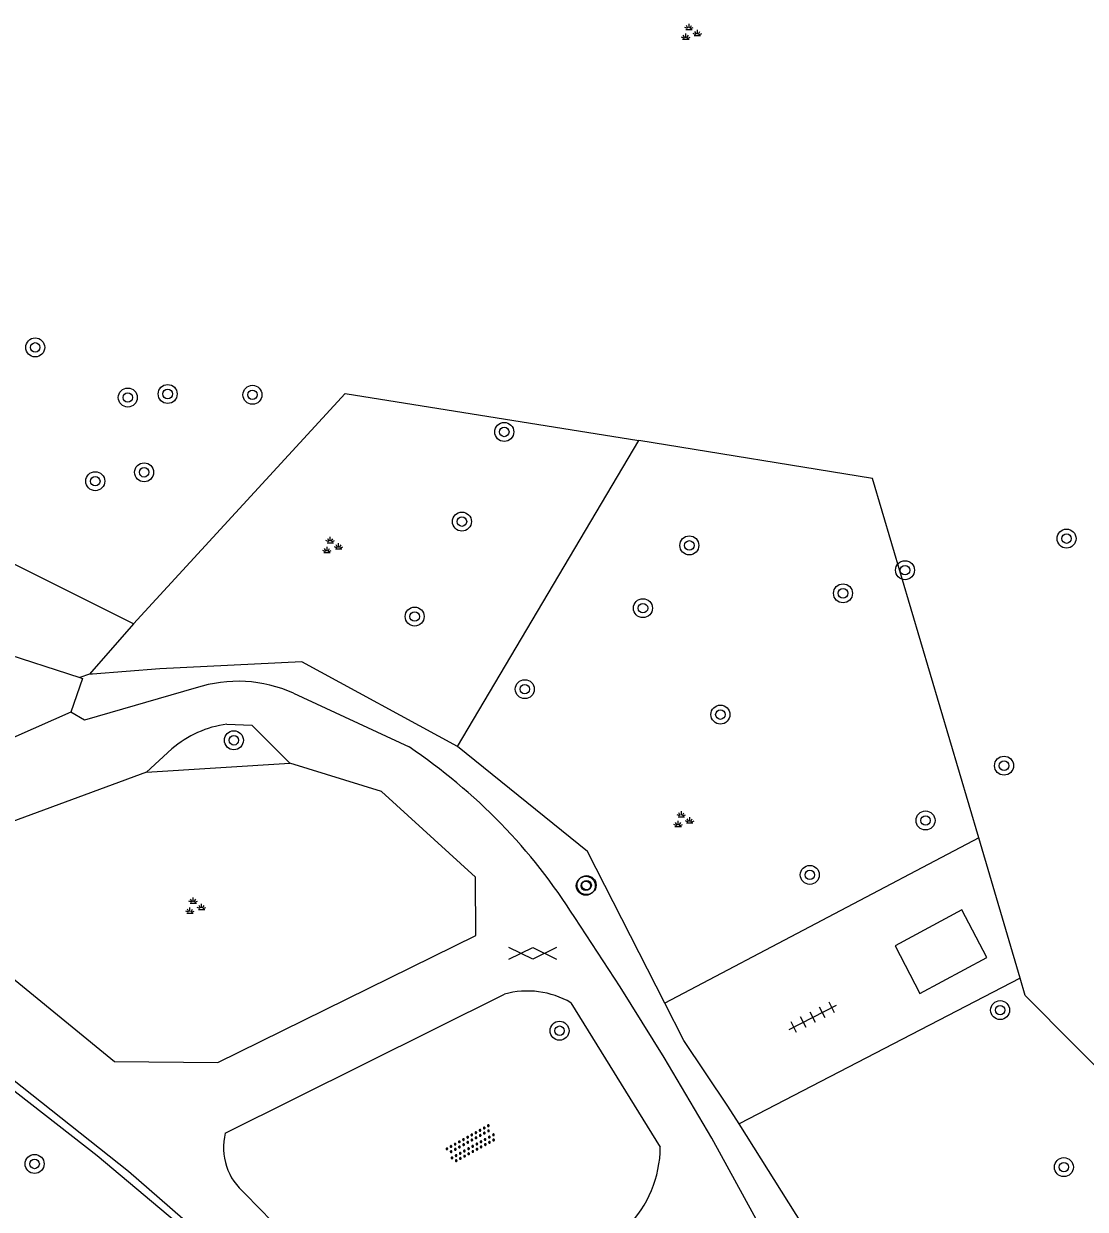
# Model space of a CAD drawing. Extents: x 128999 to 131010, y 395498 to 399007.
# Drawn here: x 130860.48 to 130905.18, y 398178.49 to 398228.43 of the extents above; entities that cross this region are included whole.
import ezdxf

# ---------------------------------------------------------------- set-up
doc = ezdxf.new("R2010")
doc.units = 0
for name, color, linetype in [('gg-afsc-hekwerk', 7, 'Continuous'), ('gg-bbg-overig bouwwerk', 7, 'Continuous'), ('gg-knt-verharding', 7, 'Continuous'), ('gt-symb-boom', 7, 'Continuous'), ('gt-symb-gesloten verharding', 7, 'Continuous'), ('gt-symb-groenvak', 7, 'Continuous'), ('gt-symb-overige verharding', 7, 'Continuous'), ('gt-symb-tegel verharding', 7, 'Continuous')]:
    doc.layers.add(name, color=color, linetype=linetype)

# ---------------------------------------------------------------- blocks, each defined once
blk = doc.blocks.new('gt0-GRVAK')
at = {"layer": 'gt-symb-groenvak'}
for p, q in [((-0.11, 0.189), (-0.228, 0.24)), ((-0.182, 0.153), (0.088, 0.153)), ((-0.091, 0.211), (-0.156, 0.322)), ((-0.047, 0.214), (-0.047, 0.393)), ((-0.004, 0.211), (0.061, 0.322)), ((0.015, 0.189), (0.133, 0.24)), ((0.262, -0.052), (0.197, 0.059)), ((0.305, -0.049), (0.305, 0.13)), ((0.349, -0.052), (0.414, 0.059)), ((-0.245, -0.228), (-0.363, -0.177)), ((-0.318, -0.264), (-0.047, -0.264)), ((-0.226, -0.206), (-0.291, -0.095)), ((-0.183, -0.203), (-0.183, -0.024)), ((-0.139, -0.206), (-0.074, -0.095)), ((-0.12, -0.228), (-0.002, -0.177)), ((0.243, -0.074), (0.125, -0.023)), ((0.17, -0.11), (0.441, -0.11)), ((0.368, -0.074), (0.486, -0.023))]:
    blk.add_line(p, q, dxfattribs=at)
blk = doc.blocks.new('gt0-BOOM')
at = {"layer": 'gt-symb-boom'}
for radius in [0.4, 0.2]:
    blk.add_circle((0, 0), radius, dxfattribs=at)
blk = doc.blocks.new('gt0-TEG1')
at = {"layer": 'gt-symb-tegel verharding'}
for p, q in [((-1.125, 0), (1.125, 0)), ((-0.9, -0.25), (-0.9, 0.25)), ((-0.45, -0.25), (-0.45, 0.25)), ((0, -0.25), (0, 0.25)), ((0.45, -0.25), (0.45, 0.25)), ((0.9, -0.25), (0.9, 0.25))]:
    blk.add_line(p, q, dxfattribs=at)
blk = doc.blocks.new('gt0-OVH')
at = {"layer": 'gt-symb-overige verharding'}
for points in [[(-0.972, 0.298), (-0.967, 0.308), (-0.965, 0.319), (-0.966, 0.33), (-0.971, 0.34), (-0.978, 0.348), (-0.988, 0.353), (-0.999, 0.355), (-1.01, 0.354), (-1.02, 0.349), (-1.028, 0.342), (-1.033, 0.332), (-1.035, 0.321), (-1.034, 0.31), (-1.029, 0.3), (-1.022, 0.292), (-1.012, 0.287), (-1.001, 0.285), (-0.99, 0.286), (-0.98, 0.291)], [(-0.872, 0.106), (-0.867, 0.116), (-0.865, 0.126), (-0.866, 0.137), (-0.871, 0.147), (-0.878, 0.156), (-0.888, 0.161), (-0.899, 0.163), (-0.91, 0.162), (-0.92, 0.157), (-0.928, 0.15), (-0.933, 0.14), (-0.935, 0.129), (-0.934, 0.118), (-0.929, 0.108), (-0.922, 0.1), (-0.912, 0.095), (-0.901, 0.092), (-0.89, 0.094), (-0.88, 0.098)], [(-0.772, 0.298), (-0.767, 0.308), (-0.765, 0.319), (-0.766, 0.33), (-0.771, 0.34), (-0.778, 0.348), (-0.788, 0.353), (-0.799, 0.355), (-0.81, 0.354), (-0.82, 0.349), (-0.828, 0.342), (-0.833, 0.332), (-0.835, 0.321), (-0.834, 0.31), (-0.829, 0.3), (-0.822, 0.292), (-0.812, 0.287), (-0.801, 0.285), (-0.79, 0.286), (-0.78, 0.291)], [(-0.672, 0.106), (-0.667, 0.116), (-0.665, 0.126), (-0.666, 0.137), (-0.671, 0.147), (-0.678, 0.156), (-0.688, 0.161), (-0.699, 0.163), (-0.71, 0.162), (-0.72, 0.157), (-0.728, 0.15), (-0.733, 0.14), (-0.735, 0.129), (-0.734, 0.118), (-0.729, 0.108), (-0.722, 0.1), (-0.712, 0.095), (-0.701, 0.092), (-0.69, 0.094), (-0.68, 0.098)], [(-0.572, 0.298), (-0.567, 0.308), (-0.565, 0.319), (-0.566, 0.33), (-0.571, 0.34), (-0.578, 0.348), (-0.588, 0.353), (-0.599, 0.355), (-0.61, 0.354), (-0.62, 0.349), (-0.628, 0.342), (-0.633, 0.332), (-0.635, 0.321), (-0.634, 0.31), (-0.629, 0.3), (-0.622, 0.292), (-0.612, 0.287), (-0.601, 0.285), (-0.59, 0.286), (-0.58, 0.291)], [(-0.472, 0.106), (-0.467, 0.116), (-0.465, 0.126), (-0.466, 0.137), (-0.471, 0.147), (-0.478, 0.156), (-0.488, 0.161), (-0.499, 0.163), (-0.51, 0.162), (-0.52, 0.157), (-0.528, 0.15), (-0.533, 0.14), (-0.535, 0.129), (-0.534, 0.118), (-0.529, 0.108), (-0.522, 0.1), (-0.512, 0.095), (-0.501, 0.092), (-0.49, 0.094), (-0.48, 0.098)], [(-0.372, 0.298), (-0.367, 0.308), (-0.365, 0.319), (-0.366, 0.33), (-0.371, 0.34), (-0.378, 0.348), (-0.388, 0.353), (-0.399, 0.355), (-0.41, 0.354), (-0.42, 0.349), (-0.428, 0.342), (-0.433, 0.332), (-0.435, 0.321), (-0.434, 0.31), (-0.429, 0.3), (-0.422, 0.292), (-0.412, 0.287), (-0.401, 0.285), (-0.39, 0.286), (-0.38, 0.291)], [(-0.272, 0.106), (-0.267, 0.116), (-0.265, 0.126), (-0.266, 0.137), (-0.271, 0.147), (-0.278, 0.156), (-0.288, 0.161), (-0.299, 0.163), (-0.31, 0.162), (-0.32, 0.157), (-0.328, 0.15), (-0.333, 0.14), (-0.335, 0.129), (-0.334, 0.118), (-0.329, 0.108), (-0.322, 0.1), (-0.312, 0.095), (-0.301, 0.092), (-0.29, 0.094), (-0.28, 0.098)], [(-0.172, 0.298), (-0.167, 0.308), (-0.165, 0.319), (-0.166, 0.33), (-0.171, 0.34), (-0.178, 0.348), (-0.188, 0.353), (-0.199, 0.355), (-0.21, 0.354), (-0.22, 0.349), (-0.228, 0.342), (-0.233, 0.332), (-0.235, 0.321), (-0.234, 0.31), (-0.229, 0.3), (-0.222, 0.292), (-0.212, 0.287), (-0.201, 0.285), (-0.19, 0.286), (-0.18, 0.291)], [(-0.072, 0.106), (-0.067, 0.116), (-0.065, 0.126), (-0.066, 0.137), (-0.071, 0.147), (-0.078, 0.156), (-0.088, 0.161), (-0.099, 0.163), (-0.11, 0.162), (-0.12, 0.157), (-0.128, 0.15), (-0.133, 0.14), (-0.135, 0.129), (-0.134, 0.118), (-0.129, 0.108), (-0.122, 0.1), (-0.112, 0.095), (-0.101, 0.092), (-0.09, 0.094), (-0.08, 0.098)], [(0.028, 0.298), (0.033, 0.308), (0.035, 0.319), (0.034, 0.33), (0.029, 0.34), (0.022, 0.348), (0.012, 0.353), (0.001, 0.355), (-0.01, 0.354), (-0.02, 0.349), (-0.028, 0.342), (-0.033, 0.332), (-0.035, 0.321), (-0.034, 0.31), (-0.029, 0.3), (-0.022, 0.292), (-0.012, 0.287), (-0.001, 0.285), (0.01, 0.286), (0.02, 0.291)], [(0.128, 0.106), (0.133, 0.116), (0.135, 0.126), (0.134, 0.137), (0.129, 0.147), (0.122, 0.156), (0.112, 0.161), (0.101, 0.163), (0.09, 0.162), (0.08, 0.157), (0.072, 0.15), (0.067, 0.14), (0.065, 0.129), (0.066, 0.118), (0.071, 0.108), (0.078, 0.1), (0.088, 0.095), (0.099, 0.092), (0.11, 0.094), (0.12, 0.098)], [(0.228, 0.298), (0.233, 0.308), (0.235, 0.319), (0.234, 0.33), (0.229, 0.34), (0.222, 0.348), (0.212, 0.353), (0.201, 0.355), (0.19, 0.354), (0.18, 0.349), (0.172, 0.342), (0.167, 0.332), (0.165, 0.321), (0.166, 0.31), (0.171, 0.3), (0.178, 0.292), (0.188, 0.287), (0.199, 0.285), (0.21, 0.286), (0.22, 0.291)], [(0.328, 0.106), (0.333, 0.116), (0.335, 0.126), (0.334, 0.137), (0.329, 0.147), (0.322, 0.156), (0.312, 0.161), (0.301, 0.163), (0.29, 0.162), (0.28, 0.157), (0.272, 0.15), (0.267, 0.14), (0.265, 0.129), (0.266, 0.118), (0.271, 0.108), (0.278, 0.1), (0.288, 0.095), (0.299, 0.092), (0.31, 0.094), (0.32, 0.098)], [(0.428, 0.298), (0.433, 0.308), (0.435, 0.319), (0.434, 0.33), (0.429, 0.34), (0.422, 0.348), (0.412, 0.353), (0.401, 0.355), (0.39, 0.354), (0.38, 0.349), (0.372, 0.342), (0.367, 0.332), (0.365, 0.321), (0.366, 0.31), (0.371, 0.3), (0.378, 0.292), (0.388, 0.287), (0.399, 0.285), (0.41, 0.286), (0.42, 0.291)], [(0.528, 0.106), (0.533, 0.116), (0.535, 0.126), (0.534, 0.137), (0.529, 0.147), (0.522, 0.156), (0.512, 0.161), (0.501, 0.163), (0.49, 0.162), (0.48, 0.157), (0.472, 0.15), (0.467, 0.14), (0.465, 0.129), (0.466, 0.118), (0.471, 0.108), (0.478, 0.1), (0.488, 0.095), (0.499, 0.092), (0.51, 0.094), (0.52, 0.098)], [(0.628, 0.298), (0.633, 0.308), (0.635, 0.319), (0.634, 0.33), (0.629, 0.34), (0.622, 0.348), (0.612, 0.353), (0.601, 0.355), (0.59, 0.354), (0.58, 0.349), (0.572, 0.342), (0.567, 0.332), (0.565, 0.321), (0.566, 0.31), (0.571, 0.3), (0.578, 0.292), (0.588, 0.287), (0.599, 0.285), (0.61, 0.286), (0.62, 0.291)], [(0.728, 0.106), (0.733, 0.116), (0.735, 0.126), (0.734, 0.137), (0.729, 0.147), (0.722, 0.156), (0.712, 0.161), (0.701, 0.163), (0.69, 0.162), (0.68, 0.157), (0.672, 0.15), (0.667, 0.14), (0.665, 0.129), (0.666, 0.118), (0.671, 0.108), (0.678, 0.1), (0.688, 0.095), (0.699, 0.092), (0.71, 0.094), (0.72, 0.098)], [(0.828, 0.298), (0.833, 0.308), (0.835, 0.319), (0.834, 0.33), (0.829, 0.34), (0.822, 0.348), (0.812, 0.353), (0.801, 0.355), (0.79, 0.354), (0.78, 0.349), (0.772, 0.342), (0.767, 0.332), (0.765, 0.321), (0.766, 0.31), (0.771, 0.3), (0.778, 0.292), (0.788, 0.287), (0.799, 0.285), (0.81, 0.286), (0.82, 0.291)], [(0.928, 0.106), (0.933, 0.116), (0.935, 0.126), (0.934, 0.137), (0.929, 0.147), (0.922, 0.156), (0.912, 0.161), (0.901, 0.163), (0.89, 0.162), (0.88, 0.157), (0.872, 0.15), (0.867, 0.14), (0.865, 0.129), (0.866, 0.118), (0.871, 0.108), (0.878, 0.1), (0.888, 0.095), (0.899, 0.092), (0.91, 0.094), (0.92, 0.098)], [(1.028, 0.298), (1.033, 0.308), (1.035, 0.319), (1.034, 0.33), (1.029, 0.34), (1.022, 0.348), (1.012, 0.353), (1.001, 0.355), (0.99, 0.354), (0.98, 0.349), (0.972, 0.342), (0.967, 0.332), (0.965, 0.321), (0.966, 0.31), (0.971, 0.3), (0.978, 0.292), (0.988, 0.287), (0.999, 0.285), (1.01, 0.286), (1.02, 0.291)], [(-0.972, -0.142), (-0.967, -0.132), (-0.965, -0.121), (-0.966, -0.11), (-0.971, -0.1), (-0.978, -0.092), (-0.988, -0.087), (-0.999, -0.085), (-1.01, -0.086), (-1.02, -0.091), (-1.028, -0.098), (-1.033, -0.108), (-1.035, -0.119), (-1.034, -0.13), (-1.029, -0.14), (-1.022, -0.148), (-1.012, -0.153), (-1.001, -0.155), (-0.99, -0.154), (-0.98, -0.149)], [(-0.872, -0.334), (-0.867, -0.324), (-0.865, -0.314), (-0.866, -0.303), (-0.871, -0.293), (-0.878, -0.284), (-0.888, -0.279), (-0.899, -0.277), (-0.91, -0.278), (-0.92, -0.283), (-0.928, -0.29), (-0.933, -0.3), (-0.935, -0.311), (-0.934, -0.322), (-0.929, -0.332), (-0.922, -0.34), (-0.912, -0.345), (-0.901, -0.348), (-0.89, -0.346), (-0.88, -0.342)], [(-0.772, -0.142), (-0.767, -0.132), (-0.765, -0.121), (-0.766, -0.11), (-0.771, -0.1), (-0.778, -0.092), (-0.788, -0.087), (-0.799, -0.085), (-0.81, -0.086), (-0.82, -0.091), (-0.828, -0.098), (-0.833, -0.108), (-0.835, -0.119), (-0.834, -0.13), (-0.829, -0.14), (-0.822, -0.148), (-0.812, -0.153), (-0.801, -0.155), (-0.79, -0.154), (-0.78, -0.149)], [(-0.672, -0.334), (-0.667, -0.324), (-0.665, -0.314), (-0.666, -0.303), (-0.671, -0.293), (-0.678, -0.284), (-0.688, -0.279), (-0.699, -0.277), (-0.71, -0.278), (-0.72, -0.283), (-0.728, -0.29), (-0.733, -0.3), (-0.735, -0.311), (-0.734, -0.322), (-0.729, -0.332), (-0.722, -0.34), (-0.712, -0.345), (-0.701, -0.348), (-0.69, -0.346), (-0.68, -0.342)], [(-0.572, -0.142), (-0.567, -0.132), (-0.565, -0.121), (-0.566, -0.11), (-0.571, -0.1), (-0.578, -0.092), (-0.588, -0.087), (-0.599, -0.085), (-0.61, -0.086), (-0.62, -0.091), (-0.628, -0.098), (-0.633, -0.108), (-0.635, -0.119), (-0.634, -0.13), (-0.629, -0.14), (-0.622, -0.148), (-0.612, -0.153), (-0.601, -0.155), (-0.59, -0.154), (-0.58, -0.149)], [(-0.472, -0.334), (-0.467, -0.324), (-0.465, -0.314), (-0.466, -0.303), (-0.471, -0.293), (-0.478, -0.284), (-0.488, -0.279), (-0.499, -0.277), (-0.51, -0.278), (-0.52, -0.283), (-0.528, -0.29), (-0.533, -0.3), (-0.535, -0.311), (-0.534, -0.322), (-0.529, -0.332), (-0.522, -0.34), (-0.512, -0.345), (-0.501, -0.348), (-0.49, -0.346), (-0.48, -0.342)], [(-0.372, -0.142), (-0.367, -0.132), (-0.365, -0.121), (-0.366, -0.11), (-0.371, -0.1), (-0.378, -0.092), (-0.388, -0.087), (-0.399, -0.085), (-0.41, -0.086), (-0.42, -0.091), (-0.428, -0.098), (-0.433, -0.108), (-0.435, -0.119), (-0.434, -0.13), (-0.429, -0.14), (-0.422, -0.148), (-0.412, -0.153), (-0.401, -0.155), (-0.39, -0.154), (-0.38, -0.149)], [(-0.272, -0.334), (-0.267, -0.324), (-0.265, -0.314), (-0.266, -0.303), (-0.271, -0.293), (-0.278, -0.284), (-0.288, -0.279), (-0.299, -0.277), (-0.31, -0.278), (-0.32, -0.283), (-0.328, -0.29), (-0.333, -0.3), (-0.335, -0.311), (-0.334, -0.322), (-0.329, -0.332), (-0.322, -0.34), (-0.312, -0.345), (-0.301, -0.348), (-0.29, -0.346), (-0.28, -0.342)], [(-0.172, -0.142), (-0.167, -0.132), (-0.165, -0.121), (-0.166, -0.11), (-0.171, -0.1), (-0.178, -0.092), (-0.188, -0.087), (-0.199, -0.085), (-0.21, -0.086), (-0.22, -0.091), (-0.228, -0.098), (-0.233, -0.108), (-0.235, -0.119), (-0.234, -0.13), (-0.229, -0.14), (-0.222, -0.148), (-0.212, -0.153), (-0.201, -0.155), (-0.19, -0.154), (-0.18, -0.149)], [(-0.072, -0.334), (-0.067, -0.324), (-0.065, -0.314), (-0.066, -0.303), (-0.071, -0.293), (-0.078, -0.284), (-0.088, -0.279), (-0.099, -0.277), (-0.11, -0.278), (-0.12, -0.283), (-0.128, -0.29), (-0.133, -0.3), (-0.135, -0.311), (-0.134, -0.322), (-0.129, -0.332), (-0.122, -0.34), (-0.112, -0.345), (-0.101, -0.348), (-0.09, -0.346), (-0.08, -0.342)], [(0.028, -0.142), (0.033, -0.132), (0.035, -0.121), (0.034, -0.11), (0.029, -0.1), (0.022, -0.092), (0.012, -0.087), (0.001, -0.085), (-0.01, -0.086), (-0.02, -0.091), (-0.028, -0.098), (-0.033, -0.108), (-0.035, -0.119), (-0.034, -0.13), (-0.029, -0.14), (-0.022, -0.148), (-0.012, -0.153), (-0.001, -0.155), (0.01, -0.154), (0.02, -0.149)], [(0.128, -0.334), (0.133, -0.324), (0.135, -0.314), (0.134, -0.303), (0.129, -0.293), (0.122, -0.284), (0.112, -0.279), (0.101, -0.277), (0.09, -0.278), (0.08, -0.283), (0.072, -0.29), (0.067, -0.3), (0.065, -0.311), (0.066, -0.322), (0.071, -0.332), (0.078, -0.34), (0.088, -0.345), (0.099, -0.348), (0.11, -0.346), (0.12, -0.342)], [(0.228, -0.142), (0.233, -0.132), (0.235, -0.121), (0.234, -0.11), (0.229, -0.1), (0.222, -0.092), (0.212, -0.087), (0.201, -0.085), (0.19, -0.086), (0.18, -0.091), (0.172, -0.098), (0.167, -0.108), (0.165, -0.119), (0.166, -0.13), (0.171, -0.14), (0.178, -0.148), (0.188, -0.153), (0.199, -0.155), (0.21, -0.154), (0.22, -0.149)], [(0.328, -0.334), (0.333, -0.324), (0.335, -0.314), (0.334, -0.303), (0.329, -0.293), (0.322, -0.284), (0.312, -0.279), (0.301, -0.277), (0.29, -0.278), (0.28, -0.283), (0.272, -0.29), (0.267, -0.3), (0.265, -0.311), (0.266, -0.322), (0.271, -0.332), (0.278, -0.34), (0.288, -0.345), (0.299, -0.348), (0.31, -0.346), (0.32, -0.342)], [(0.428, -0.142), (0.433, -0.132), (0.435, -0.121), (0.434, -0.11), (0.429, -0.1), (0.422, -0.092), (0.412, -0.087), (0.401, -0.085), (0.39, -0.086), (0.38, -0.091), (0.372, -0.098), (0.367, -0.108), (0.365, -0.119), (0.366, -0.13), (0.371, -0.14), (0.378, -0.148), (0.388, -0.153), (0.399, -0.155), (0.41, -0.154), (0.42, -0.149)], [(0.528, -0.334), (0.533, -0.324), (0.535, -0.314), (0.534, -0.303), (0.529, -0.293), (0.522, -0.284), (0.512, -0.279), (0.501, -0.277), (0.49, -0.278), (0.48, -0.283), (0.472, -0.29), (0.467, -0.3), (0.465, -0.311), (0.466, -0.322), (0.471, -0.332), (0.478, -0.34), (0.488, -0.345), (0.499, -0.348), (0.51, -0.346), (0.52, -0.342)], [(0.628, -0.142), (0.633, -0.132), (0.635, -0.121), (0.634, -0.11), (0.629, -0.1), (0.622, -0.092), (0.612, -0.087), (0.601, -0.085), (0.59, -0.086), (0.58, -0.091), (0.572, -0.098), (0.567, -0.108), (0.565, -0.119), (0.566, -0.13), (0.571, -0.14), (0.578, -0.148), (0.588, -0.153), (0.599, -0.155), (0.61, -0.154), (0.62, -0.149)], [(0.728, -0.334), (0.733, -0.324), (0.735, -0.314), (0.734, -0.303), (0.729, -0.293), (0.722, -0.284), (0.712, -0.279), (0.701, -0.277), (0.69, -0.278), (0.68, -0.283), (0.672, -0.29), (0.667, -0.3), (0.665, -0.311), (0.666, -0.322), (0.671, -0.332), (0.678, -0.34), (0.688, -0.345), (0.699, -0.348), (0.71, -0.346), (0.72, -0.342)], [(0.828, -0.142), (0.833, -0.132), (0.835, -0.121), (0.834, -0.11), (0.829, -0.1), (0.822, -0.092), (0.812, -0.087), (0.801, -0.085), (0.79, -0.086), (0.78, -0.091), (0.772, -0.098), (0.767, -0.108), (0.765, -0.119), (0.766, -0.13), (0.771, -0.14), (0.778, -0.148), (0.788, -0.153), (0.799, -0.155), (0.81, -0.154), (0.82, -0.149)], [(0.928, -0.334), (0.933, -0.324), (0.935, -0.314), (0.934, -0.303), (0.929, -0.293), (0.922, -0.284), (0.912, -0.279), (0.901, -0.277), (0.89, -0.278), (0.88, -0.283), (0.872, -0.29), (0.867, -0.3), (0.865, -0.311), (0.866, -0.322), (0.871, -0.332), (0.878, -0.34), (0.888, -0.345), (0.899, -0.348), (0.91, -0.346), (0.92, -0.342)], [(1.028, -0.142), (1.033, -0.132), (1.035, -0.121), (1.034, -0.11), (1.029, -0.1), (1.022, -0.092), (1.012, -0.087), (1.001, -0.085), (0.99, -0.086), (0.98, -0.091), (0.972, -0.098), (0.967, -0.108), (0.965, -0.119), (0.966, -0.13), (0.971, -0.14), (0.978, -0.148), (0.988, -0.153), (0.999, -0.155), (1.01, -0.154), (1.02, -0.149)]]:
    blk.add_lwpolyline(points, close=True, dxfattribs=at)
blk = doc.blocks.new('gt0-GESVH1')
at = {"layer": 'gt-symb-gesloten verharding'}
for p, q in [((-0.992, -0.261), (0.008, 0.239)), ((0.008, -0.261), (-0.992, 0.239)), ((0.008, 0.239), (1.008, -0.261)), ((1.008, 0.239), (0.008, -0.261))]:
    blk.add_line(p, q, dxfattribs=at)

msp = doc.modelspace()

# ---------------------------------------------------------------- linework, layer by layer
at = {"layer": 'gg-afsc-hekwerk'}
for p, q in [((130878.742, 398197.983), (130886.38, 398210.869)), ((130865.106, 398203.15), (130863.25, 398201.021)), ((130863.25, 398201.021), (130862.842, 398200.88)), ((130863.313, 398201.026), (130863.25, 398201.021)), ((130863.377, 398201.031), (130863.313, 398201.026)), ((130865.647, 398196.902), (130871.691, 398197.279)), ((130900.695, 398194.132), (130887.481, 398187.164)), ((130902.436, 398188.221), (130900.695, 398194.132)), ((130902.436, 398188.221), (130890.603, 398182.084))]:
    msp.add_line(p, q, dxfattribs=at)
for points in [[(130865.106, 398203.15), (130874.025, 398212.843), (130886.38, 398210.869)], [(130900.695, 398194.132), (130896.226, 398209.269), (130886.38, 398210.869)], [(130865.106, 398203.15), (130850.432, 398210.471), (130846.786, 398206.974)], [(130878.742, 398197.983), (130872.201, 398201.545), (130866.219, 398201.254), (130863.377, 398201.031)], [(130887.481, 398187.164), (130884.216, 398193.561), (130878.742, 398197.983)], [(130865.647, 398196.902), (130854.449, 398192.772), (130864.304, 398184.711), (130868.656, 398184.675), (130879.518, 398190.025), (130879.504, 398192.482), (130875.548, 398196.082), (130871.691, 398197.279)], [(130849.527, 398164.691), (130836.703, 398174.861), (130836.259, 398176.575), (130848.557, 398188.26), (130850.803, 398189.447), (130852.878, 398189.092), (130863.582, 398180.756), (130872.459, 398173.284), (130882.11, 398157.856), (130882.166, 398155.504), (130880.137, 398154.352), (130877.53, 398153.807), (130875.337, 398153.693), (130872.874, 398153.706), (130854.159, 398162.506)], [(130919.609, 398170.661), (130906.806, 398183.301), (130902.652, 398187.489), (130902.436, 398188.221)], [(130890.603, 398182.084), (130890.133, 398182.832), (130888.284, 398185.59), (130887.481, 398187.164)], [(130907.982, 398158.041), (130906.242, 398157.207), (130890.603, 398182.084)]]:
    msp.add_lwpolyline(points, dxfattribs=at)
at = {"layer": 'gg-bbg-overig bouwwerk'}
msp.add_line((130858.024, 398202.443), (130862.842, 398200.88), dxfattribs=at)
for points in [[(130862.467, 398199.424), (130856.962, 398196.994), (130854.137, 398197.914), (130851.079, 398203.114)], [(130862.842, 398200.88), (130862.959, 398200.842), (130862.467, 398199.424)], [(130897.172, 398189.576), (130898.214, 398187.57), (130901.031, 398189.089), (130899.989, 398191.095), (130897.172, 398189.576)]]:
    msp.add_lwpolyline(points, dxfattribs=at)
at = {"layer": 'gg-knt-verharding'}
for p, q in [((130871.845, 398200.225), (130876.707, 398197.959)), ((130865.647, 398196.902), (130866.722, 398197.884)), ((130868.972, 398181.694), (130880.729, 398187.552)), ((130883.526, 398187.186), (130887.288, 398181.099)), ((130874.265, 398174.557), (130869.815, 398179.14))]:
    msp.add_line(p, q, dxfattribs=at)
for points in [[(130867.746, 398200.448), (130863.037, 398199.087), (130862.467, 398199.424)], [(130869.041, 398198.918), (130870.083, 398198.88), (130871.691, 398197.279)], [(130896.339, 398168.92), (130889.451, 398181.486), (130887.451, 398184.882), (130885.594, 398187.849), (130883.683, 398190.783)], [(130853.489, 398189.136), (130864.896, 398180.091), (130872.519, 398173.446), (130876.741, 398167.817), (130880.732, 398161.978), (130882.863, 398158.167), (130883.204, 398156.705)]]:
    msp.add_lwpolyline(points, dxfattribs=at)
for centre, radius, start, end in [((130869.508, 398195.051), 5.677, 65.6899, 108.082), ((130869.617, 398194.509), 4.446, 97.4408, 130.6217), ((130863.205, 398177.854), 24.218, 32.2658, 56.1149), ((130881.687, 398184.003), 3.676, 59.9803, 105.1096), ((130871.415, 398181.084), 2.518, 165.99, 230.5431), ((130882.449, 398181.137), 4.84, 315.2907, 359.5542)]:
    msp.add_arc(centre, radius, start, end, dxfattribs=at)

# ---------------------------------------------------------------- block references
at = {"layer": 'gt-symb-boom'}
for p in [(130860.969, 398214.792), (130864.866, 398212.681), (130866.546, 398212.829), (130870.114, 398212.795), (130880.718, 398211.23), (130863.497, 398209.156), (130865.553, 398209.53), (130878.936, 398207.453), (130904.394, 398206.737), (130888.511, 398206.452), (130897.592, 398205.407), (130894.981, 398204.432), (130886.558, 398203.807), (130876.946, 398203.454), (130881.582, 398200.395), (130889.819, 398199.324), (130869.333, 398198.241), (130901.761, 398197.172), (130898.456, 398194.863), (130893.584, 398192.572), (130884.152, 398192.113), (130884.184, 398192.139), (130901.595, 398186.875), (130883.046, 398186.007), (130860.943, 398180.396), (130904.282, 398180.26)]:
    msp.add_blockref('gt0-BOOM', p, dxfattribs=at)
at = {"layer": 'gt-symb-gesloten verharding'}
msp.add_blockref('gt0-GESVH1', (130881.908, 398189.28), dxfattribs=at)
at = {"layer": 'gt-symb-groenvak'}
for p in [(130888.545, 398228.034), (130873.438, 398206.412), (130888.222, 398194.868), (130867.668, 398191.227)]:
    msp.add_blockref('gt0-GRVAK', p, dxfattribs=at)
at = {"layer": 'gt-symb-overige verharding', "rotation": 29.076863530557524}
msp.add_blockref('gt0-OVH', (130879.33, 398181.241), dxfattribs=at)
at = {"layer": 'gt-symb-tegel verharding', "rotation": 27.38497058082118}
msp.add_blockref('gt0-TEG1', (130893.709, 398186.571), dxfattribs=at)

doc.saveas('drawing.dxf')
